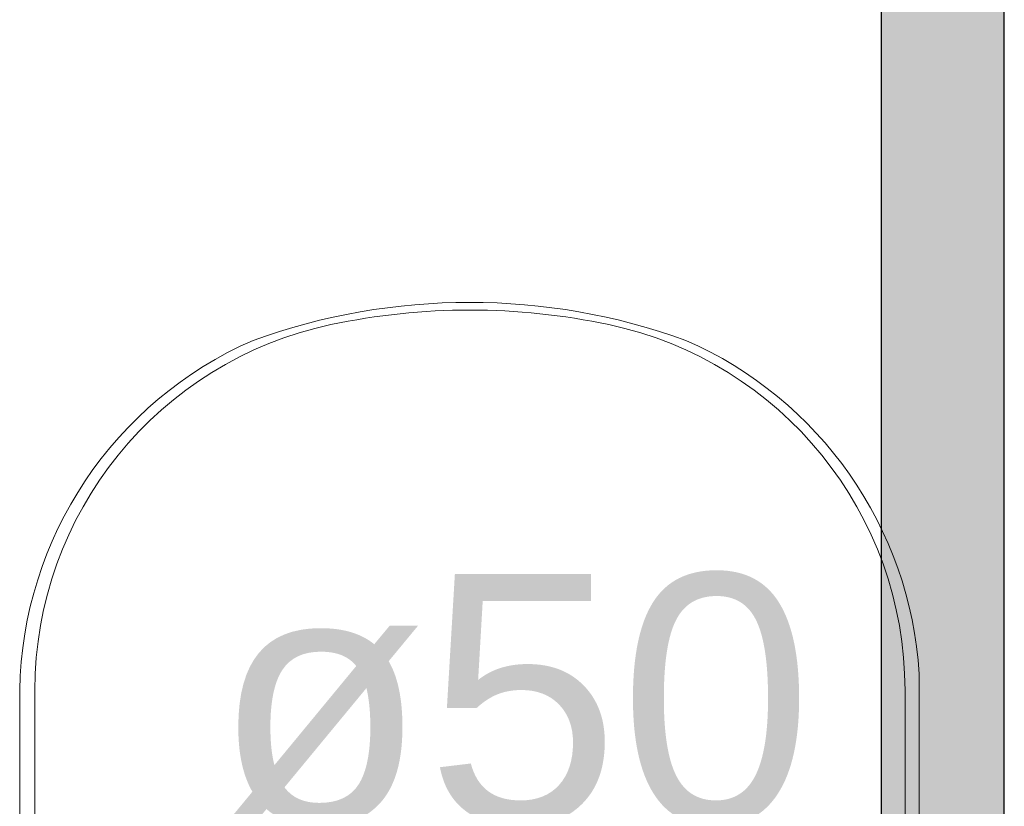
# Model space of a CAD drawing. Header units: millimetres. Extents: x 567 to 934, y -1 to 364.
# Tile 863 of 1056: x 793.519 to 794.311, y 152.116 to 152.748. Entities that reach past the tile are written whole.
import ezdxf

# ---------------------------------------------------------------- set-up
doc = ezdxf.new("R2010")
doc.units = ezdxf.units.MM
doc.header["$MEASUREMENT"] = 0
doc.linetypes.add('NULL', pattern=[0])
doc.layers.add('AF-Condutos', color=140, linetype='Continuous', lineweight=25)
doc.layers.add('AF-Textos conduto', color=7, linetype='Continuous', lineweight=9)
doc.layers.add('ARQ FINA', color=8, linetype='Continuous')
doc.styles.add('Arial', font='arial.ttf')

msp = doc.modelspace()

# ---------------------------------------------------------------- hatches: boundary and pattern name
at = {"layer": 'AF-Condutos', "linetype": 'Continuous'}
msp.add_hatch(color=151, dxfattribs=at).paths.add_polyline_path([(794.31067, 152.09956), (794.31067, 164.94678), (794.21176, 164.94678), (794.21176, 152.09956)])

# ---------------------------------------------------------------- linework, layer by layer
at = {"layer": 'AF-Condutos'}
for p, q in [((794.21176, 164.94678), (794.21176, 152.09956)), ((794.31067, 152.09956), (794.31067, 164.94678))]:
    msp.add_line(p, q, dxfattribs=at)
at = {"layer": 'ARQ FINA', "lineweight": 5}
for p, q in [((794.24236, 151.71387), (794.24236, 152.22224)), ((793.5194, 152.20913), (793.5194, 151.71387)), ((793.53161, 151.8059), (793.53161, 152.20887)), ((794.23088, 152.20887), (794.23088, 151.81955))]:
    msp.add_line(p, q, dxfattribs=at)
for centre, radius, start, end in [((793.88095, 152.01045), 0.51019, 70.07842, 109.92158), ((793.88124, 151.97736), 0.53711, 78, 102), ((793.83204, 152.20887), 0.30043, 102, 180), ((793.93045, 152.20887), 0.30043, 360, 78), ((793.83176, 152.20366), 0.3124, 113.51623, 178.99736), ((793.929, 152.20243), 0.31399, 3.61724, 66.38273)]:
    msp.add_arc(centre, radius, start, end, dxfattribs=at)

# ---------------------------------------------------------------- texts
at = {"layer": 'AF-Textos conduto', "linetype": 'NULL', "insert": (793.6753, 152.09703), "char_height": 0.2, "width": 0.9628049, "attachment_point": 7, "line_spacing_factor": 0.6, "style": 'Arial'}
msp.add_mtext('ø50', dxfattribs=at)

doc.saveas('drawing.dxf')
